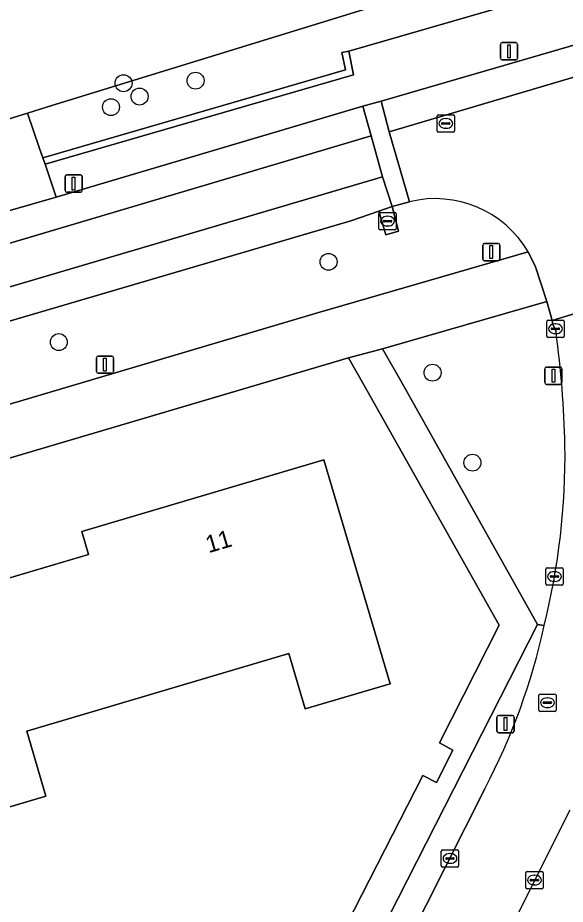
# Model space of a CAD drawing. Extents: x 162417 to 163722, y 384268 to 385417.
# Drawn here: x 163437.3 to 163468.9, y 384694.2 to 384745.4 of the extents above; entities that cross this region are included whole.
import ezdxf

# ---------------------------------------------------------------- set-up
doc = ezdxf.new("R2010")
doc.units = 0
for name, color, linetype in [('IMGEO_Berm_groen', 7, 'Continuous'), ('IMGEO_Boom', 7, 'Continuous'), ('IMGEO_Erf', 7, 'Continuous'), ('IMGEO_Groenvoorziening', 7, 'Continuous'), ('IMGEO_Haag', 7, 'Continuous'), ('IMGEO_Hek', 7, 'Continuous'), ('IMGEO_Kolk', 7, 'Continuous'), ('IMGEO_Lichtmast', 7, 'Continuous'), ('IMGEO_Pand', 7, 'Continuous'), ('IMGEO_Pand_nummerreeks', 7, 'Continuous'), ('IMGEO_Rijbaan_lokaal_gesloten', 7, 'Continuous'), ('IMGEO_Rijbaan_lokaal_open', 7, 'Continuous'), ('IMGEO_Rioolput', 7, 'Continuous'), ('IMGEO_Terreindeel_open', 7, 'Continuous'), ('IMGEO_Voetpad_open', 7, 'Continuous')]:
    doc.layers.add(name, color=color, linetype=linetype)

msp = doc.modelspace()

# ---------------------------------------------------------------- linework, layer by layer
at = {"layer": 'IMGEO_Berm_groen'}
msp.add_lwpolyline([(163467.647, 384710.327), (163467.268, 384710.395), (163449.056, 384674.591), (163450.578, 384673.812), (163454.071, 384680.764), (163464.216, 384700.914)], dxfattribs=at)
msp.add_arc((163431.653, 384718.115), 36.826, 332.1554, 347.7914, dxfattribs=at)
at = {"layer": 'IMGEO_Boom'}
for centre in [(163443.386, 384741.641), (163447.537, 384741.789), (163444.308, 384740.868), (163442.659, 384740.26), (163455.208, 384731.33), (163439.652, 384726.695), (163461.207, 384724.93), (163463.509, 384719.735)]:
    msp.add_circle(centre, 0.489, dxfattribs=at)
at = {"layer": 'IMGEO_Erf'}
for points in [[(163434.107, 384738.766), (163437.846, 384739.919), (163438.94, 384740.256), (163475.556, 384751.547), (163475.744, 384752.835), (163479.245, 384778.163)], [(163469.126, 384699.679), (163464.448, 384690.322), (163467.143, 384691.226), (163484.237, 384684.113), (163500, 384688.721), (163580.363, 384712.213), (163579.87, 384714.065), (163582.836, 384714.854), (163583.309, 384713.074), (163598.787, 384717.599), (163632.332, 384732.289)], [(163439.207, 384659.583), (163443.713, 384668.387), (163445.245, 384671.173), (163447.549, 384675.363), (163448.047, 384676.269), (163448.203, 384676.553), (163447.906, 384676.713), (163460.651, 384701.67), (163461.429, 384701.275), (163462.377, 384703.14), (163461.604, 384703.558), (163465.046, 384710.362), (163457.241, 384724.223), (163456.356, 384725.796), (163426.302, 384716.894), (163404.174, 384710.339), (163359.949, 384697.239), (163309.903, 384682.414), (163310.09, 384681.76), (163333.508, 384602.071)]]:
    msp.add_lwpolyline(points, dxfattribs=at)
msp.add_lwpolyline([(163433.298, 384698.82), (163430.095, 384709.641), (163435.508, 384711.243), (163435.108, 384712.592), (163441.362, 384714.443), (163440.972, 384715.76), (163454.935, 384719.894), (163458.761, 384706.966), (163453.868, 384705.517), (163452.922, 384708.712), (163437.798, 384704.235), (163438.909, 384700.481)], close=True, dxfattribs=at)
at = {"layer": 'IMGEO_Groenvoorziening'}
for points in [[(163455.981, 384743.407), (163456.373, 384743.486), (163474.377, 384748.711), (163475.271, 384749.594), (163475.556, 384751.547), (163438.94, 384740.256), (163437.846, 384739.919), (163438.522, 384737.937), (163438.726, 384737.339), (163456.182, 384742.411)], [(163439.504, 384735.059), (163457.187, 384740.316), (163458.238, 384740.608), (163471.801, 384744.558), (163474.668, 384745.464), (163475.271, 384749.594), (163474.377, 384748.711), (163456.373, 384743.486), (163456.647, 384742.13), (163438.855, 384736.96)], [(163438.855, 384736.96), (163456.647, 384742.13), (163456.373, 384743.486), (163455.981, 384743.407), (163456.182, 384742.411), (163438.726, 384737.339)]]:
    msp.add_lwpolyline(points, close=True, dxfattribs=at)
for points in [[(163459.879, 384734.796), (163458.87, 384734.532), (163459.24, 384733.095), (163458.515, 384732.883), (163458.102, 384734.261), (163456.487, 384733.695), (163430.828, 384726.146), (163431.108, 384725.159), (163432.131, 384721.728), (163454.575, 384728.383), (163466.728, 384731.901)], [(163468.33, 384727.282), (163468.155, 384727.738), (163468.105, 384727.941), (163467.804, 384729.044), (163458.325, 384726.298), (163459.379, 384724.461), (163467.268, 384710.395), (163467.647, 384710.327)]]:
    msp.add_lwpolyline(points, dxfattribs=at)
for centre, radius, start, end in [((163461.367, 384728.768), 6.209, 30.3043, 103.8692), ((163409.736, 384719.352), 59.128, 1.33789, 7.70702), ((163427.578, 384720.224), 41.273, 346.1259, 0.7069)]:
    msp.add_arc(centre, radius, start, end, dxfattribs=at)
at = {"layer": 'IMGEO_Haag'}
msp.add_lwpolyline([(163456.373, 384743.486), (163455.981, 384743.407), (163456.182, 384742.411), (163438.726, 384737.339), (163438.855, 384736.96), (163456.647, 384742.13)], close=True, dxfattribs=at)
at = {"layer": 'IMGEO_Hek'}
msp.add_lwpolyline([(163475.271, 384749.594), (163474.377, 384748.711), (163456.373, 384743.486)], dxfattribs=at)
at = {"layer": 'IMGEO_Kolk'}
for p, q in [((163458.115, 384733.253), (163458.115, 384734.105)), ((163458.19, 384734.179), (163459.042, 384734.179)), ((163458.603, 384733.959), (163458.628, 384733.959)), ((163459.116, 384734.105), (163459.116, 384733.253)), ((163458.374, 384733.673), (163458.374, 384733.685)), ((163458.812, 384733.636), (163458.414, 384733.636)), ((163458.417, 384733.722), (163458.815, 384733.722)), ((163458.858, 384733.685), (163458.858, 384733.673)), ((163459.042, 384733.179), (163458.19, 384733.179)), ((163458.626, 384733.399), (163458.601, 384733.399)), ((163467.796, 384727.038), (163467.796, 384727.89)), ((163467.871, 384727.964), (163468.723, 384727.964)), ((163468.797, 384727.89), (163468.797, 384727.038)), ((163468.055, 384727.458), (163468.055, 384727.47)), ((163468.493, 384727.421), (163468.095, 384727.421)), ((163468.098, 384727.507), (163468.496, 384727.507)), ((163468.284, 384727.744), (163468.309, 384727.744)), ((163468.539, 384727.47), (163468.539, 384727.458)), ((163468.723, 384726.964), (163467.871, 384726.964)), ((163468.307, 384727.184), (163468.282, 384727.184)), ((163467.742, 384712.736), (163467.742, 384713.588)), ((163467.817, 384713.662), (163468.669, 384713.662)), ((163468.743, 384713.588), (163468.743, 384712.736)), ((163468.001, 384713.156), (163468.001, 384713.168)), ((163468.439, 384713.119), (163468.041, 384713.119)), ((163468.044, 384713.205), (163468.442, 384713.205)), ((163468.23, 384713.442), (163468.255, 384713.442)), ((163468.485, 384713.168), (163468.485, 384713.156)), ((163468.669, 384712.662), (163467.817, 384712.662)), ((163468.253, 384712.882), (163468.228, 384712.882)), ((163461.712, 384696.458), (163461.712, 384697.31)), ((163461.787, 384697.384), (163462.639, 384697.384)), ((163462.2, 384697.164), (163462.225, 384697.164)), ((163462.713, 384697.31), (163462.713, 384696.458)), ((163461.971, 384696.878), (163461.971, 384696.89)), ((163462.409, 384696.841), (163462.011, 384696.841)), ((163462.014, 384696.927), (163462.412, 384696.927)), ((163462.223, 384696.604), (163462.198, 384696.604)), ((163462.455, 384696.89), (163462.455, 384696.878)), ((163462.639, 384696.384), (163461.787, 384696.384)), ((163466.586, 384695.21), (163466.586, 384696.062)), ((163466.661, 384696.136), (163467.513, 384696.136)), ((163467.587, 384696.062), (163467.587, 384695.21)), ((163466.845, 384695.63), (163466.845, 384695.642)), ((163467.283, 384695.593), (163466.885, 384695.593)), ((163466.888, 384695.679), (163467.286, 384695.679)), ((163467.074, 384695.916), (163467.099, 384695.916)), ((163467.329, 384695.642), (163467.329, 384695.63)), ((163467.513, 384695.136), (163466.661, 384695.136)), ((163467.097, 384695.356), (163467.072, 384695.356))]:
    msp.add_line(p, q, dxfattribs=at)
for points in [[(163458.115, 384733.253), (163458.115, 384734.105)], [(163458.19, 384734.179), (163459.042, 384734.179)], [(163459.116, 384734.105), (163459.116, 384733.253)], [(163459.042, 384733.179), (163458.19, 384733.179)], [(163467.796, 384727.038), (163467.796, 384727.89)], [(163467.871, 384727.964), (163468.723, 384727.964)], [(163468.797, 384727.89), (163468.797, 384727.038)], [(163468.723, 384726.964), (163467.871, 384726.964)], [(163467.742, 384712.736), (163467.742, 384713.588)], [(163467.817, 384713.662), (163468.669, 384713.662)], [(163468.743, 384713.588), (163468.743, 384712.736)], [(163468.669, 384712.662), (163467.817, 384712.662)], [(163461.712, 384696.458), (163461.712, 384697.31)], [(163461.787, 384697.384), (163462.639, 384697.384)], [(163462.713, 384697.31), (163462.713, 384696.458)], [(163462.639, 384696.384), (163461.787, 384696.384)], [(163466.586, 384695.21), (163466.586, 384696.062)], [(163466.661, 384696.136), (163467.513, 384696.136)], [(163467.587, 384696.062), (163467.587, 384695.21)], [(163467.513, 384695.136), (163466.661, 384695.136)]]:
    msp.add_lwpolyline(points, dxfattribs=at)
for centre, radius, start, end in [((163458.192, 384734.103), 0.0765, 91.552, 178.448), ((163458.192, 384734.103), 0.0765, 91.552, 178.448), ((163459.04, 384734.103), 0.0765, 1.552, 88.448), ((163459.04, 384734.103), 0.0765, 1.552, 88.448), ((163458.414, 384733.682), 0.0403, 85.8775, 175.7526), ((163458.411, 384733.672), 0.0366, 178.938, 274.7102), ((163458.815, 384733.679), 0.043, 264.8664, 352.4533), ((163458.819, 384733.684), 0.0386, 1.7309, 96.639), ((163458.192, 384733.255), 0.0765, 181.552, 268.448), ((163458.192, 384733.255), 0.0765, 181.552, 268.448), ((163459.04, 384733.255), 0.0765, 271.552, 358.448), ((163459.04, 384733.255), 0.0765, 271.552, 358.448), ((163467.873, 384727.888), 0.0765, 91.552, 178.448), ((163467.873, 384727.888), 0.0765, 91.552, 178.448), ((163468.721, 384727.888), 0.0765, 1.552, 88.448), ((163468.721, 384727.888), 0.0765, 1.552, 88.448), ((163468.095, 384727.467), 0.0403, 85.8775, 175.7526), ((163468.092, 384727.457), 0.0366, 178.938, 274.7102), ((163468.496, 384727.464), 0.043, 264.8664, 352.4533), ((163468.5, 384727.469), 0.0386, 1.7309, 96.639), ((163467.873, 384727.04), 0.0765, 181.552, 268.448), ((163467.873, 384727.04), 0.0765, 181.552, 268.448), ((163468.721, 384727.04), 0.0765, 271.552, 358.448), ((163468.721, 384727.04), 0.0765, 271.552, 358.448), ((163467.819, 384713.586), 0.0765, 91.552, 178.448), ((163467.819, 384713.586), 0.0765, 91.552, 178.448), ((163468.667, 384713.586), 0.0765, 1.552, 88.448), ((163468.667, 384713.586), 0.0765, 1.552, 88.448), ((163468.041, 384713.165), 0.0403, 85.8775, 175.7526), ((163468.038, 384713.155), 0.0366, 178.938, 274.7102), ((163468.442, 384713.162), 0.043, 264.8664, 352.4533), ((163468.446, 384713.167), 0.0386, 1.7309, 96.639), ((163467.819, 384712.738), 0.0765, 181.552, 268.448), ((163467.819, 384712.738), 0.0765, 181.552, 268.448), ((163468.667, 384712.738), 0.0765, 271.552, 358.448), ((163468.667, 384712.738), 0.0765, 271.552, 358.448), ((163461.789, 384697.308), 0.0765, 91.552, 178.448), ((163461.789, 384697.308), 0.0765, 91.552, 178.448), ((163462.637, 384697.308), 0.0765, 1.552, 88.448), ((163462.637, 384697.308), 0.0765, 1.552, 88.448), ((163462.011, 384696.887), 0.0403, 85.8775, 175.7526), ((163462.008, 384696.877), 0.0366, 178.938, 274.7102), ((163462.412, 384696.884), 0.043, 264.8664, 352.4533), ((163462.416, 384696.889), 0.0386, 1.7309, 96.639), ((163461.789, 384696.46), 0.0765, 181.552, 268.448), ((163461.789, 384696.46), 0.0765, 181.552, 268.448), ((163462.637, 384696.46), 0.0765, 271.552, 358.448), ((163462.637, 384696.46), 0.0765, 271.552, 358.448), ((163466.663, 384696.06), 0.0765, 91.552, 178.448), ((163466.663, 384696.06), 0.0765, 91.552, 178.448), ((163467.511, 384696.06), 0.0765, 1.552, 88.448), ((163467.511, 384696.06), 0.0765, 1.552, 88.448), ((163466.885, 384695.639), 0.0403, 85.8775, 175.7526), ((163466.882, 384695.629), 0.0366, 178.938, 274.7102), ((163467.286, 384695.636), 0.043, 264.8664, 352.4533), ((163467.29, 384695.641), 0.0386, 1.7309, 96.639), ((163466.663, 384695.212), 0.0765, 181.552, 268.448), ((163466.663, 384695.212), 0.0765, 181.552, 268.448), ((163467.511, 384695.212), 0.0765, 271.552, 358.448), ((163467.511, 384695.212), 0.0765, 271.552, 358.448)]:
    msp.add_arc(centre, radius, start, end, dxfattribs=at)
for centre, major_axis, ratio, start_param, end_param in [((163458.602, 384733.679), (-0.387, 0.002), 0.722429, 4.712389, 7.853982), ((163458.627, 384733.679), (-0.39, 0.002), 0.717154, 1.570796, 4.712389), ((163468.283, 384727.464), (-0.387, 0.002), 0.722429, 4.712389, 7.853982), ((163468.308, 384727.464), (-0.39, 0.002), 0.717154, 1.570796, 4.712389), ((163468.229, 384713.162), (-0.387, 0.002), 0.722429, 4.712389, 7.853982), ((163468.254, 384713.162), (-0.39, 0.002), 0.717154, 1.570796, 4.712389), ((163462.199, 384696.884), (-0.387, 0.002), 0.722429, 4.712389, 7.853982), ((163462.224, 384696.884), (-0.39, 0.002), 0.717154, 1.570796, 4.712389), ((163467.073, 384695.636), (-0.387, 0.002), 0.722429, 4.712389, 7.853982), ((163467.098, 384695.636), (-0.39, 0.002), 0.717154, 1.570796, 4.712389)]:
    msp.add_ellipse(centre, major_axis=major_axis, ratio=ratio, start_param=start_param, end_param=end_param, dxfattribs=at)
at = {"layer": 'IMGEO_Lichtmast'}
for p, q in [((163465.121, 384743.085), (163465.121, 384743.885)), ((163465.121, 384743.885), (163465.121, 384743.085)), ((163465.221, 384743.985), (163466.011, 384743.985)), ((163466.011, 384743.985), (163465.221, 384743.985)), ((163466.111, 384743.885), (163466.111, 384743.085)), ((163466.111, 384743.085), (163466.111, 384743.885)), ((163466.011, 384742.985), (163465.221, 384742.985)), ((163465.221, 384742.985), (163466.011, 384742.985)), ((163440.01, 384735.449), (163440.01, 384736.249)), ((163440.01, 384736.249), (163440.01, 384735.449)), ((163440.11, 384736.349), (163440.9, 384736.349)), ((163440.9, 384736.349), (163440.11, 384736.349)), ((163441, 384736.249), (163441, 384735.449)), ((163441, 384735.449), (163441, 384736.249)), ((163440.9, 384735.349), (163440.11, 384735.349)), ((163440.11, 384735.349), (163440.9, 384735.349)), ((163464.101, 384731.492), (163464.101, 384732.292)), ((163464.101, 384732.292), (163464.101, 384731.492)), ((163464.201, 384732.392), (163464.991, 384732.392)), ((163464.991, 384732.392), (163464.201, 384732.392)), ((163465.091, 384732.292), (163465.091, 384731.492)), ((163465.091, 384731.492), (163465.091, 384732.292)), ((163464.991, 384731.392), (163464.201, 384731.392)), ((163464.201, 384731.392), (163464.991, 384731.392)), ((163441.817, 384724.993), (163441.817, 384725.793)), ((163441.817, 384725.793), (163441.817, 384724.993)), ((163441.917, 384725.893), (163442.707, 384725.893)), ((163442.707, 384725.893), (163441.917, 384725.893)), ((163442.807, 384725.793), (163442.807, 384724.993)), ((163442.807, 384724.993), (163442.807, 384725.793)), ((163467.783, 384725.256), (163468.573, 384725.256)), ((163468.573, 384725.256), (163467.783, 384725.256)), ((163442.707, 384724.893), (163441.917, 384724.893)), ((163441.917, 384724.893), (163442.707, 384724.893)), ((163467.683, 384724.356), (163467.683, 384725.156)), ((163467.683, 384725.156), (163467.683, 384724.356)), ((163468.673, 384725.156), (163468.673, 384724.356)), ((163468.673, 384724.356), (163468.673, 384725.156)), ((163468.573, 384724.256), (163467.783, 384724.256)), ((163467.783, 384724.256), (163468.573, 384724.256)), ((163464.923, 384704.24), (163464.923, 384705.04)), ((163464.923, 384705.04), (163464.923, 384704.24)), ((163465.023, 384705.14), (163465.813, 384705.14)), ((163465.813, 384705.14), (163465.023, 384705.14)), ((163465.913, 384705.04), (163465.913, 384704.24)), ((163465.913, 384704.24), (163465.913, 384705.04)), ((163465.813, 384704.14), (163465.023, 384704.14)), ((163465.023, 384704.14), (163465.813, 384704.14))]:
    msp.add_line(p, q, dxfattribs=at)
for points in [[(163465.541, 384743.86), (163465.691, 384743.86), (163465.691, 384743.11), (163465.541, 384743.11), (163465.541, 384743.86)], [(163440.43, 384736.224), (163440.58, 384736.224), (163440.58, 384735.474), (163440.43, 384735.474), (163440.43, 384736.224)], [(163464.521, 384732.267), (163464.671, 384732.267), (163464.671, 384731.517), (163464.521, 384731.517), (163464.521, 384732.267)], [(163442.237, 384725.768), (163442.387, 384725.768), (163442.387, 384725.018), (163442.237, 384725.018), (163442.237, 384725.768)], [(163468.103, 384725.131), (163468.253, 384725.131), (163468.253, 384724.381), (163468.103, 384724.381), (163468.103, 384725.131)], [(163465.343, 384705.015), (163465.493, 384705.015), (163465.493, 384704.265), (163465.343, 384704.265), (163465.343, 384705.015)]]:
    msp.add_lwpolyline(points, dxfattribs=at)
for centre, start, end in [((163465.221, 384743.885), 90, 180), ((163465.221, 384743.885), 90, 180), ((163466.011, 384743.885), 0, 90), ((163466.011, 384743.885), 360, 90), ((163465.221, 384743.085), 180, 270), ((163465.221, 384743.085), 180, 270), ((163466.011, 384743.085), 270, 0), ((163466.011, 384743.085), 270, 0), ((163440.11, 384736.249), 90, 180), ((163440.11, 384736.249), 90, 180), ((163440.9, 384736.249), 0, 90), ((163440.9, 384736.249), 360, 90), ((163440.11, 384735.449), 180, 270), ((163440.11, 384735.449), 180, 270), ((163440.9, 384735.449), 270, 0), ((163440.9, 384735.449), 270, 0), ((163464.201, 384732.292), 90, 180), ((163464.201, 384732.292), 90, 180), ((163464.991, 384732.292), 0, 90), ((163464.991, 384732.292), 360, 90), ((163464.201, 384731.492), 180, 270), ((163464.201, 384731.492), 180, 270), ((163464.991, 384731.492), 270, 0), ((163464.991, 384731.492), 270, 0), ((163441.917, 384725.793), 90, 180), ((163441.917, 384725.793), 90, 180), ((163442.707, 384725.793), 0, 90), ((163442.707, 384725.793), 360, 90), ((163467.783, 384725.156), 90, 180), ((163467.783, 384725.156), 90, 180), ((163468.573, 384725.156), 0, 90), ((163468.573, 384725.156), 360, 90), ((163441.917, 384724.993), 180, 270), ((163441.917, 384724.993), 180, 270), ((163442.707, 384724.993), 270, 0), ((163442.707, 384724.993), 270, 0), ((163467.783, 384724.356), 180, 270), ((163467.783, 384724.356), 180, 270), ((163468.573, 384724.356), 270, 0), ((163468.573, 384724.356), 270, 0), ((163465.023, 384705.04), 90, 180), ((163465.023, 384705.04), 90, 180), ((163465.813, 384705.04), 0, 90), ((163465.813, 384705.04), 360, 90), ((163465.023, 384704.24), 180, 270), ((163465.023, 384704.24), 180, 270), ((163465.813, 384704.24), 270, 0), ((163465.813, 384704.24), 270, 0)]:
    msp.add_arc(centre, 0.1, start, end, dxfattribs=at)
at = {"layer": 'IMGEO_Pand'}
msp.add_lwpolyline([(163438.909, 384700.481), (163437.798, 384704.235), (163452.922, 384708.712), (163453.868, 384705.517), (163458.761, 384706.966), (163454.935, 384719.894), (163440.972, 384715.76), (163441.362, 384714.443), (163435.108, 384712.592), (163435.508, 384711.243), (163430.095, 384709.641), (163433.298, 384698.82)], close=True, dxfattribs=at)
at = {"layer": 'IMGEO_Rijbaan_lokaal_gesloten'}
for points in [[(163458.698, 384738.832), (163498.636, 384750.683), (163498.255, 384752.351), (163474.668, 384745.464), (163471.801, 384744.558), (163458.238, 384740.608)], [(163457.676, 384738.597), (163457.187, 384740.316), (163439.504, 384735.059), (163435.394, 384733.889), (163412.606, 384727.101), (163385.387, 384719.108), (163385.908, 384717.388), (163414.098, 384725.655)], [(163415.636, 384721.664), (163419.57, 384722.781), (163426.223, 384724.817), (163430.828, 384726.146), (163456.487, 384733.695), (163458.102, 384734.261), (163458.87, 384734.532), (163458.328, 384736.238), (163386.554, 384715.025), (163387.022, 384713.345), (163394.152, 384715.384), (163398.798, 384716.736)]]:
    msp.add_lwpolyline(points, close=True, dxfattribs=at)
at = {"layer": 'IMGEO_Rijbaan_lokaal_open'}
for points in [[(163498.255, 384752.351), (163498.636, 384750.683), (163458.698, 384738.832), (163459.879, 384734.796)], [(163466.728, 384731.901), (163467.144, 384731.042), (163467.804, 384729.044), (163468.105, 384727.941), (163473.066, 384729.467), (163472.811, 384730.645), (163472.358, 384733.628)], [(163473.133, 384728.955), (163473.066, 384729.467), (163468.105, 384727.941), (163468.155, 384727.738), (163468.33, 384727.282)], [(163464.216, 384700.914), (163454.071, 384680.764), (163450.578, 384673.812), (163448.42, 384669.517), (163444.048, 384660.817)], [(163448.271, 384657.924), (163459.405, 384680.232), (163460.076, 384681.575), (163461.78, 384684.985), (163464.448, 384690.322), (163469.126, 384699.679)]]:
    msp.add_lwpolyline(points, dxfattribs=at)
for points in [[(163457.676, 384738.597), (163458.328, 384736.238), (163458.87, 384734.532), (163459.879, 384734.796), (163458.698, 384738.832), (163458.238, 384740.608), (163457.187, 384740.316)], [(163457.676, 384738.597), (163414.098, 384725.655), (163385.908, 384717.388), (163386.554, 384715.025), (163458.328, 384736.238)]]:
    msp.add_lwpolyline(points, close=True, dxfattribs=at)
for centre, radius, start, end in [((163461.367, 384728.768), 6.209, 30.3043, 103.8692), ((163409.736, 384719.352), 59.128, 1.33789, 7.70702), ((163427.578, 384720.224), 41.273, 346.1259, 0.7069), ((163431.653, 384718.115), 36.826, 332.1554, 347.7914)]:
    msp.add_arc(centre, radius, start, end, dxfattribs=at)
at = {"layer": 'IMGEO_Rioolput'}
for p, q in [((163461.471, 384738.891), (163461.471, 384739.743)), ((163461.546, 384739.817), (163462.398, 384739.817)), ((163461.959, 384739.597), (163461.984, 384739.597)), ((163462.472, 384739.743), (163462.472, 384738.891)), ((163461.73, 384739.311), (163461.73, 384739.323)), ((163462.168, 384739.274), (163461.77, 384739.274)), ((163461.773, 384739.36), (163462.171, 384739.36)), ((163462.214, 384739.323), (163462.214, 384739.311)), ((163462.398, 384738.817), (163461.546, 384738.817)), ((163461.982, 384739.037), (163461.957, 384739.037)), ((163467.334, 384705.452), (163467.334, 384706.304)), ((163467.409, 384706.378), (163468.261, 384706.378)), ((163468.335, 384706.304), (163468.335, 384705.452)), ((163467.593, 384705.872), (163467.593, 384705.884)), ((163468.031, 384705.835), (163467.633, 384705.835)), ((163467.636, 384705.921), (163468.034, 384705.921)), ((163467.822, 384706.158), (163467.847, 384706.158)), ((163468.077, 384705.884), (163468.077, 384705.872)), ((163468.261, 384705.378), (163467.409, 384705.378)), ((163467.845, 384705.598), (163467.82, 384705.598))]:
    msp.add_line(p, q, dxfattribs=at)
for points in [[(163461.471, 384738.891), (163461.471, 384739.743)], [(163461.546, 384739.817), (163462.398, 384739.817)], [(163462.472, 384739.743), (163462.472, 384738.891)], [(163462.398, 384738.817), (163461.546, 384738.817)], [(163467.334, 384705.452), (163467.334, 384706.304)], [(163467.409, 384706.378), (163468.261, 384706.378)], [(163468.335, 384706.304), (163468.335, 384705.452)], [(163468.261, 384705.378), (163467.409, 384705.378)]]:
    msp.add_lwpolyline(points, dxfattribs=at)
for centre, radius, start, end in [((163461.548, 384739.741), 0.0765, 91.552, 178.448), ((163461.548, 384739.741), 0.0765, 91.552, 178.448), ((163462.396, 384739.741), 0.0765, 1.552, 88.448), ((163462.396, 384739.741), 0.0765, 1.552, 88.448), ((163461.77, 384739.32), 0.0403, 85.8775, 175.7526), ((163461.767, 384739.31), 0.0366, 178.938, 274.7102), ((163462.171, 384739.317), 0.043, 264.8664, 352.4533), ((163462.175, 384739.322), 0.0386, 1.7309, 96.639), ((163461.548, 384738.893), 0.0765, 181.552, 268.448), ((163461.548, 384738.893), 0.0765, 181.552, 268.448), ((163462.396, 384738.893), 0.0765, 271.552, 358.448), ((163462.396, 384738.893), 0.0765, 271.552, 358.448), ((163467.411, 384706.302), 0.0765, 91.552, 178.448), ((163467.411, 384706.302), 0.0765, 91.552, 178.448), ((163468.259, 384706.302), 0.0765, 1.552, 88.448), ((163468.259, 384706.302), 0.0765, 1.552, 88.448), ((163467.633, 384705.881), 0.0403, 85.8775, 175.7526), ((163467.63, 384705.871), 0.0366, 178.938, 274.7102), ((163468.034, 384705.878), 0.043, 264.8664, 352.4533), ((163468.038, 384705.883), 0.0386, 1.7309, 96.639), ((163467.411, 384705.454), 0.0765, 181.552, 268.448), ((163467.411, 384705.454), 0.0765, 181.552, 268.448), ((163468.259, 384705.454), 0.0765, 271.552, 358.448), ((163468.259, 384705.454), 0.0765, 271.552, 358.448)]:
    msp.add_arc(centre, radius, start, end, dxfattribs=at)
for centre, major_axis, ratio, start_param, end_param in [((163461.958, 384739.317), (-0.387, 0.002), 0.722429, 4.712389, 7.853982), ((163461.983, 384739.317), (-0.39, 0.002), 0.717154, 1.570796, 4.712389), ((163467.821, 384705.878), (-0.387, 0.002), 0.722429, 4.712389, 7.853982), ((163467.846, 384705.878), (-0.39, 0.002), 0.717154, 1.570796, 4.712389)]:
    msp.add_ellipse(centre, major_axis=major_axis, ratio=ratio, start_param=start_param, end_param=end_param, dxfattribs=at)
at = {"layer": 'IMGEO_Terreindeel_open'}
msp.add_lwpolyline([(163458.87, 384734.532), (163458.102, 384734.261), (163458.515, 384732.883), (163459.24, 384733.095)], close=True, dxfattribs=at)
at = {"layer": 'IMGEO_Voetpad_open'}
for points in [[(163438.855, 384736.96), (163438.726, 384737.339), (163438.522, 384737.937), (163437.846, 384739.919), (163434.107, 384738.766), (163434.845, 384735.97), (163435.394, 384733.889), (163439.504, 384735.059)], [(163459.379, 384724.461), (163458.325, 384726.298), (163456.356, 384725.796), (163457.241, 384724.223), (163465.046, 384710.362), (163461.604, 384703.558), (163462.377, 384703.14), (163461.429, 384701.275), (163460.651, 384701.67), (163447.906, 384676.713), (163448.203, 384676.553), (163448.047, 384676.269), (163447.549, 384675.363), (163449.056, 384674.591), (163467.268, 384710.395)]]:
    msp.add_lwpolyline(points, close=True, dxfattribs=at)
msp.add_lwpolyline([(163404.174, 384710.339), (163426.302, 384716.894), (163456.356, 384725.796), (163458.325, 384726.298), (163467.804, 384729.044), (163467.144, 384731.042), (163466.728, 384731.901), (163454.575, 384728.383), (163432.131, 384721.728), (163431.108, 384725.159), (163427.612, 384724.171), (163428.659, 384720.766), (163420.867, 384718.394), (163419.851, 384721.837), (163416.949, 384721.012), (163417.997, 384717.632), (163400.073, 384712.324)], dxfattribs=at)

# ---------------------------------------------------------------- texts
at = {"layer": 'IMGEO_Pand_nummerreeks'}
msp.add_text('11', height=1, rotation=16.4923, dxfattribs=at).set_placement((163448.289, 384714.505))

doc.saveas('drawing.dxf')
